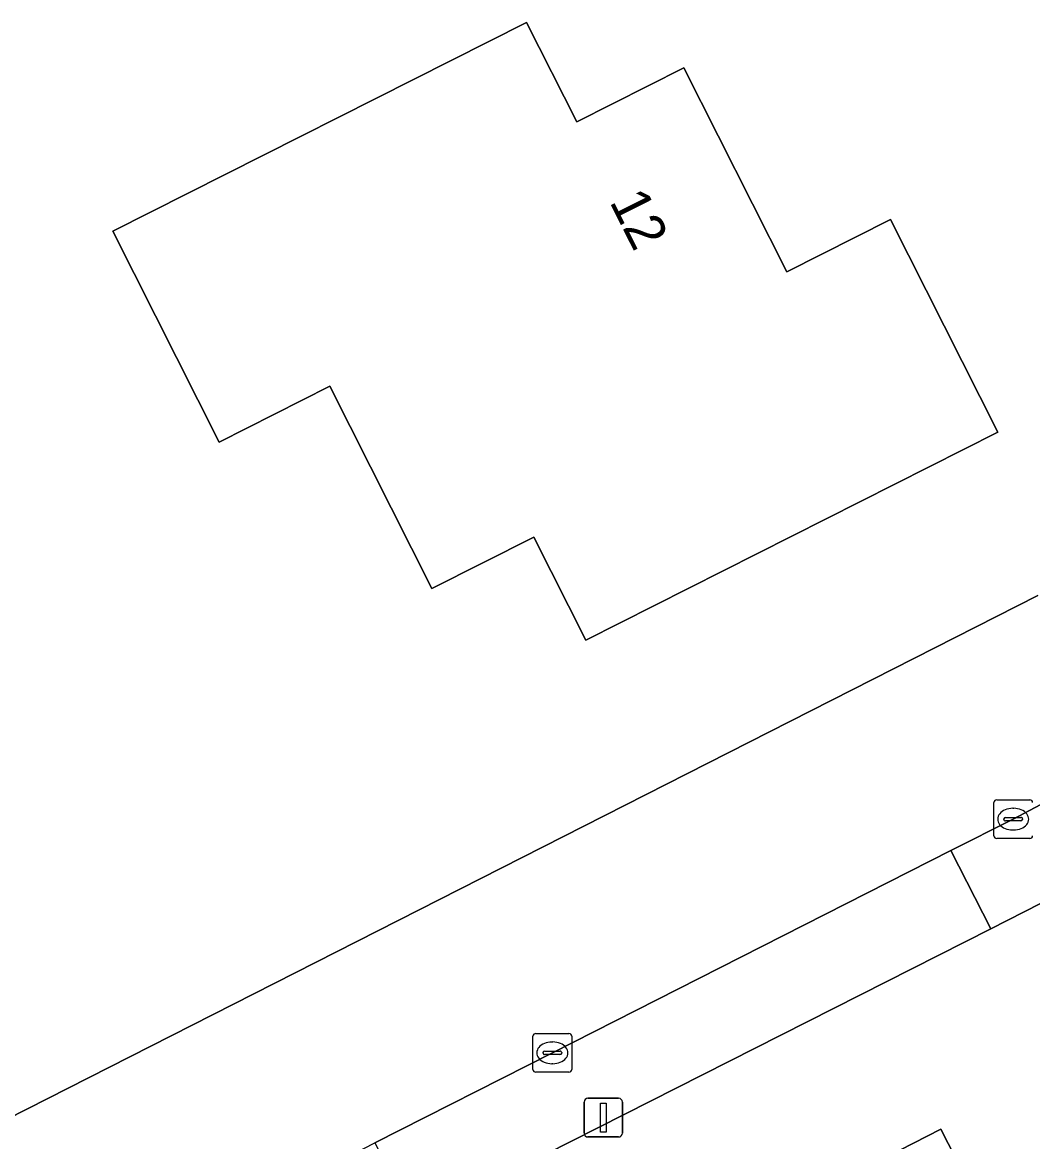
# Model space of a CAD drawing. Extents: x 162722 to 165104, y 384719 to 386284.
# Drawn here: x 163734.54 to 163760.6, y 384850.92 to 384879.8 of the extents above; entities that cross this region are included whole.
import ezdxf

# ---------------------------------------------------------------- set-up
doc = ezdxf.new("R2010")
doc.units = 0
for name, color, linetype in [('IMGEO_Erf', 7, 'Continuous'), ('IMGEO_Kolk', 7, 'Continuous'), ('IMGEO_Lichtmast', 7, 'Continuous'), ('IMGEO_Pand', 7, 'Continuous'), ('IMGEO_Pand_nummerreeks', 7, 'Continuous'), ('IMGEO_Rijbaan_lokaal_open', 7, 'Continuous'), ('IMGEO_Voetpad_open', 7, 'Continuous')]:
    doc.layers.add(name, color=color, linetype=linetype)

msp = doc.modelspace()

# ---------------------------------------------------------------- linework, layer by layer
at = {"layer": 'IMGEO_Erf'}
msp.add_lwpolyline([(163747.547, 384879.801), (163748.842, 384877.233), (163751.607, 384878.627), (163754.26, 384873.367), (163756.934, 384874.716), (163759.704, 384869.225), (163749.071, 384863.862), (163747.731, 384866.518), (163745.101, 384865.192), (163742.467, 384870.413), (163739.61, 384868.972), (163736.866, 384874.413)], close=True, dxfattribs=at)
for points in [[(163733.052, 384850.955), (163760.739, 384865.014)], [(163729.169, 384836.424), (163740.286, 384842.121), (163743.191, 384836.453), (163749.509, 384839.691), (163746.634, 384845.301), (163758.231, 384851.244), (163761.125, 384845.596), (163767.436, 384848.831), (163763.137, 384856.958), (163762.529, 384857.949), (163759.521, 384856.413), (163744.666, 384848.886), (163738.311, 384845.645), (163727.158, 384839.91)]]:
    msp.add_lwpolyline(points, dxfattribs=at)
at = {"layer": 'IMGEO_Kolk'}
for p, q in [((163759.601, 384858.818), (163759.601, 384859.67)), ((163759.676, 384859.744), (163760.528, 384859.744)), ((163760.089, 384859.524), (163760.114, 384859.524)), ((163759.86, 384859.238), (163759.86, 384859.25)), ((163760.298, 384859.201), (163759.9, 384859.201)), ((163759.903, 384859.287), (163760.301, 384859.287)), ((163760.344, 384859.25), (163760.344, 384859.238)), ((163760.112, 384858.964), (163760.087, 384858.964)), ((163760.528, 384858.744), (163759.676, 384858.744)), ((163747.71, 384852.789), (163747.71, 384853.641)), ((163747.785, 384853.715), (163748.637, 384853.715)), ((163748.711, 384853.641), (163748.711, 384852.789)), ((163748.198, 384853.495), (163748.223, 384853.495)), ((163747.969, 384853.209), (163747.969, 384853.221)), ((163748.407, 384853.172), (163748.009, 384853.172)), ((163748.012, 384853.258), (163748.41, 384853.258)), ((163748.453, 384853.221), (163748.453, 384853.209)), ((163748.637, 384852.715), (163747.785, 384852.715)), ((163748.221, 384852.935), (163748.196, 384852.935))]:
    msp.add_line(p, q, dxfattribs=at)
for points in [[(163759.601, 384858.818), (163759.601, 384859.67)], [(163759.676, 384859.744), (163760.528, 384859.744)], [(163760.528, 384858.744), (163759.676, 384858.744)], [(163747.71, 384852.789), (163747.71, 384853.641)], [(163747.785, 384853.715), (163748.637, 384853.715)], [(163748.711, 384853.641), (163748.711, 384852.789)], [(163748.637, 384852.715), (163747.785, 384852.715)]]:
    msp.add_lwpolyline(points, dxfattribs=at)
for centre, radius, start, end in [((163759.678, 384859.668), 0.0765, 91.552, 178.448), ((163759.678, 384859.668), 0.0765, 91.552, 178.448), ((163760.526, 384859.668), 0.0765, 1.552, 88.448), ((163760.526, 384859.668), 0.0765, 1.552, 88.448), ((163759.9, 384859.247), 0.0403, 85.8775, 175.7526), ((163759.897, 384859.237), 0.0366, 178.938, 274.7102), ((163760.301, 384859.244), 0.043, 264.8664, 352.4533), ((163760.305, 384859.249), 0.0386, 1.7309, 96.639), ((163759.678, 384858.82), 0.0765, 181.552, 268.448), ((163759.678, 384858.82), 0.0765, 181.552, 268.448), ((163760.526, 384858.82), 0.0765, 271.552, 358.448), ((163760.526, 384858.82), 0.0765, 271.552, 358.448), ((163747.787, 384853.639), 0.0765, 91.552, 178.448), ((163747.787, 384853.639), 0.0765, 91.552, 178.448), ((163748.635, 384853.639), 0.0765, 1.552, 88.448), ((163748.635, 384853.639), 0.0765, 1.552, 88.448), ((163748.009, 384853.218), 0.0403, 85.8775, 175.7526), ((163748.006, 384853.208), 0.0366, 178.938, 274.7102), ((163748.41, 384853.215), 0.043, 264.8664, 352.4533), ((163748.414, 384853.22), 0.0386, 1.7309, 96.639), ((163747.787, 384852.791), 0.0765, 181.552, 268.448), ((163747.787, 384852.791), 0.0765, 181.552, 268.448), ((163748.635, 384852.791), 0.0765, 271.552, 358.448), ((163748.635, 384852.791), 0.0765, 271.552, 358.448)]:
    msp.add_arc(centre, radius, start, end, dxfattribs=at)
for centre, major_axis, ratio, start_param, end_param in [((163760.088, 384859.244), (-0.387, 0.002), 0.722429, 4.712389, 7.853982), ((163760.113, 384859.244), (-0.39, 0.002), 0.717154, 1.570796, 4.712389), ((163748.197, 384853.215), (-0.387, 0.002), 0.722429, 4.712389, 7.853982), ((163748.222, 384853.215), (-0.39, 0.002), 0.717154, 1.570796, 4.712389)]:
    msp.add_ellipse(centre, major_axis=major_axis, ratio=ratio, start_param=start_param, end_param=end_param, dxfattribs=at)
at = {"layer": 'IMGEO_Lichtmast'}
for p, q in [((163749.029, 384851.144), (163749.029, 384851.944)), ((163749.029, 384851.944), (163749.029, 384851.144)), ((163749.129, 384852.044), (163749.919, 384852.044)), ((163749.919, 384852.044), (163749.129, 384852.044)), ((163750.019, 384851.944), (163750.019, 384851.144)), ((163750.019, 384851.144), (163750.019, 384851.944)), ((163749.919, 384851.044), (163749.129, 384851.044)), ((163749.129, 384851.044), (163749.919, 384851.044))]:
    msp.add_line(p, q, dxfattribs=at)
msp.add_lwpolyline([(163749.449, 384851.919), (163749.599, 384851.919), (163749.599, 384851.169), (163749.449, 384851.169), (163749.449, 384851.919)], dxfattribs=at)
for centre, start, end in [((163749.129, 384851.944), 90, 180), ((163749.129, 384851.944), 90, 180), ((163749.919, 384851.944), 0, 90), ((163749.919, 384851.944), 360, 90), ((163749.129, 384851.144), 180, 270), ((163749.129, 384851.144), 180, 270), ((163749.919, 384851.144), 270, 0), ((163749.919, 384851.144), 270, 0)]:
    msp.add_arc(centre, 0.1, start, end, dxfattribs=at)
at = {"layer": 'IMGEO_Pand'}
for points in [[(163749.071, 384863.862), (163759.704, 384869.225), (163756.934, 384874.716), (163754.26, 384873.367), (163751.607, 384878.627), (163748.842, 384877.233), (163747.547, 384879.801), (163736.866, 384874.413), (163739.61, 384868.972), (163742.467, 384870.413), (163745.101, 384865.192), (163747.731, 384866.518)], [(163767.436, 384848.831), (163761.125, 384845.596), (163758.231, 384851.244), (163746.634, 384845.301), (163749.509, 384839.691), (163749.653, 384839.763), (163750.262, 384838.574), (163750.412, 384838.652), (163751.296, 384836.928), (163754.931, 384838.79), (163758.142, 384840.435), (163760.593, 384835.653), (163767.984, 384839.44), (163768.472, 384838.488), (163770.146, 384835.223), (163773.061, 384836.717), (163773.522, 384836.953), (163771.972, 384839.979)]]:
    msp.add_lwpolyline(points, close=True, dxfattribs=at)
at = {"layer": 'IMGEO_Rijbaan_lokaal_open'}
for points in [[(163760.739, 384865.014), (163733.052, 384850.955)], [(163758.493, 384858.439), (163760.102, 384859.244), (163761.507, 384859.988), (163763.219, 384860.821), (163763.865, 384861.253), (163764.47, 384861.74), (163765.028, 384862.28), (163765.072, 384862.326)], [(163733.497, 384845.778), (163736.831, 384847.425), (163737.316, 384847.642), (163743.627, 384850.894), (163748.211, 384853.215), (163758.493, 384858.439)]]:
    msp.add_lwpolyline(points, dxfattribs=at)
at = {"layer": 'IMGEO_Voetpad_open'}
for points in [[(163758.493, 384858.439), (163759.521, 384856.413), (163762.529, 384857.949), (163761.507, 384859.988), (163760.102, 384859.244)], [(163758.493, 384858.439), (163748.211, 384853.215), (163743.627, 384850.894), (163744.666, 384848.886), (163759.521, 384856.413)]]:
    msp.add_lwpolyline(points, close=True, dxfattribs=at)

# ---------------------------------------------------------------- texts
at = {"layer": 'IMGEO_Pand_nummerreeks'}
msp.add_text('12', height=1, rotation=296.7651, dxfattribs=at).set_placement((163749.672, 384875.179))

doc.saveas('drawing.dxf')
